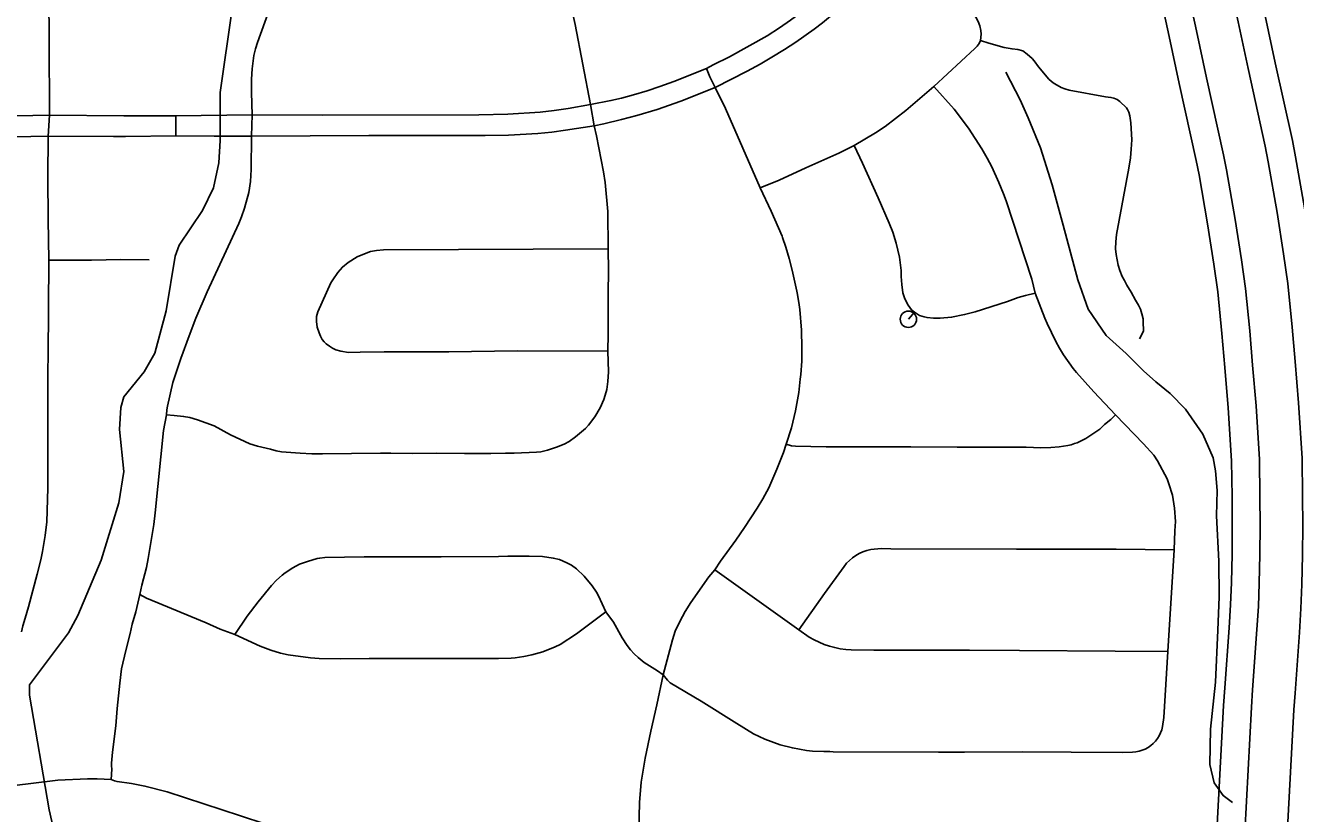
# Model space of a CAD drawing. Extents: x -19 to 366, y -4 to 359.
# Drawn here: x 147.741 to 148.476, y 192.955 to 193.41 of the extents above; entities that cross this region are included whole.
import ezdxf

# ---------------------------------------------------------------- set-up
doc = ezdxf.new("R2010")
doc.units = 0
for name, color, linetype in [('Level 19', 7, 'Continuous'), ('Level 33', 7, 'Continuous'), ('Level 35', 7, 'Continuous'), ('Level 60', 7, 'Continuous')]:
    doc.layers.add(name, color=color, linetype=linetype)

msp = doc.modelspace()

# ---------------------------------------------------------------- linework, layer by layer
at = {"layer": 'Level 19'}
for points in [[(148.49138, 193.02327), (148.49393, 193.05829), (148.49485, 193.07246), (148.49538, 193.08667), (148.49574, 193.10401), (148.49586, 193.12129), (148.49576, 193.13841), (148.49548, 193.16088), (148.49342, 193.1934), (148.49138, 193.21746), (148.48967, 193.2375), (148.48708, 193.26312), (148.48463, 193.28072), (148.48087, 193.30488), (148.47569, 193.33434), (148.47387, 193.34375), (148.46392, 193.3888), (148.45811, 193.41579), (148.45197, 193.4443), (148.45175, 193.44555), (148.44443, 193.47837), (148.43534, 193.51502), (148.41947, 193.58703)], [(148.45077, 193.02623), (148.45331, 193.06109), (148.45418, 193.07454), (148.45468, 193.08785), (148.45503, 193.10457), (148.45514, 193.12131), (148.45504, 193.13804), (148.45478, 193.15934), (148.45281, 193.19039), (148.4508, 193.21401), (148.44913, 193.23373), (148.44665, 193.25826), (148.44434, 193.27477), (148.44069, 193.29822), (148.43565, 193.32694), (148.43399, 193.33548), (148.42414, 193.38012), (148.4183, 193.40722), (148.41201, 193.43644), (148.41182, 193.43754), (148.40479, 193.46904), (148.39569, 193.50573), (148.37961, 193.57869)], [(148.40371, 193.58373), (148.41966, 193.51134), (148.42876, 193.47468), (148.43596, 193.44238), (148.43617, 193.44119), (148.44237, 193.4124), (148.44819, 193.38537), (148.4581, 193.34048), (148.45986, 193.33141), (148.46498, 193.30225), (148.4687, 193.27837), (148.4711, 193.2612), (148.47364, 193.23601), (148.47534, 193.21609), (148.47737, 193.19221), (148.47939, 193.16027), (148.47966, 193.13827), (148.47976, 193.1213), (148.47965, 193.10423), (148.47929, 193.08713), (148.47877, 193.07328), (148.47787, 193.0594), (148.47533, 193.02444)], [(148.36386, 193.57539), (148.38001, 193.50206), (148.38912, 193.46535), (148.39603, 193.43437), (148.39622, 193.43333), (148.40257, 193.40383), (148.40841, 193.37669), (148.41823, 193.3322), (148.41982, 193.32401), (148.42481, 193.29559), (148.42842, 193.27242), (148.43066, 193.25634), (148.4331, 193.23224), (148.43476, 193.21264), (148.43676, 193.1892), (148.43869, 193.15874), (148.43894, 193.1379), (148.43904, 193.12131), (148.43893, 193.10479), (148.43859, 193.08831), (148.4381, 193.07536), (148.43725, 193.0622), (148.43472, 193.0274)], [(148.43472, 193.0274), (148.43406, 193.01714), (148.42824, 192.90838), (148.4281, 192.90435), (148.42462, 192.85374), (148.42099, 192.79885), (148.41822, 192.74008), (148.4164, 192.70163)], [(148.43248, 192.70087), (148.4343, 192.73932), (148.43706, 192.79794), (148.44068, 192.85266), (148.44418, 192.90351), (148.44432, 192.90766), (148.45013, 193.0162), (148.45077, 193.02623)], [(148.47533, 193.02444), (148.47471, 193.01476), (148.46892, 192.90657), (148.46877, 192.90224), (148.46525, 192.851), (148.46164, 192.79655), (148.4589, 192.73816), (148.45707, 192.6997)]]:
    msp.add_lwpolyline(points, dxfattribs=at)
at = {"layer": 'Level 33'}
for points in [[(147.75492, 193.35854), (147.75484, 193.40165), (147.75432, 193.47838), (147.75415, 193.48566), (147.75329, 193.49373), (147.75313, 193.53307)], [(148.13488, 193.38551), (148.13884, 193.3876), (148.14835, 193.39222), (148.17015, 193.40438), (148.17723, 193.40897), (148.18362, 193.41335), (148.19752, 193.42366), (148.2039, 193.42884), (148.21083, 193.43478), (148.21613, 193.4395), (148.22472, 193.44762), (148.23676, 193.45998), (148.24666, 193.47108), (148.25201, 193.47684)], [(148.14004, 193.37449), (148.15845, 193.38385), (148.16593, 193.38794), (148.1727, 193.39189), (148.18012, 193.39648), (148.1866, 193.40074), (148.19727, 193.40824), (148.20202, 193.41178), (148.21357, 193.42148), (148.22079, 193.42716), (148.22471, 193.43081), (148.23084, 193.43699), (148.24433, 193.45104), (148.26034, 193.46839)], [(148.26034, 193.46839), (148.26531, 193.46223), (148.26618, 193.46069), (148.29213, 193.41263), (148.29313, 193.41017), (148.29369, 193.40732), (148.2938, 193.40518), (148.29353, 193.40152)], [(147.8723, 193.3586), (147.87184, 193.37147), (147.87182, 193.37933), (147.87221, 193.38533), (147.87323, 193.39303), (147.87409, 193.39684), (147.87521, 193.40049), (147.88209, 193.41907), (147.88457, 193.42659)], [(148.06796, 193.36456), (148.05904, 193.41087), (148.0571, 193.41957), (148.05574, 193.42454)], [(148.29353, 193.40152), (148.29259, 193.3999), (148.29147, 193.3984), (148.29016, 193.39705), (148.26647, 193.3751)], [(148.29353, 193.40152), (148.29824, 193.40001), (148.30706, 193.39754), (148.31172, 193.39671), (148.3151, 193.39642), (148.31789, 193.39568), (148.32048, 193.39376), (148.32328, 193.39115), (148.32451, 193.38977), (148.32702, 193.38642), (148.33294, 193.37934), (148.33443, 193.37794), (148.33608, 193.37672), (148.33784, 193.3757), (148.34, 193.37454), (148.34228, 193.3736), (148.34462, 193.37289), (148.36575, 193.36903), (148.36884, 193.36867), (148.37055, 193.36825), (148.3724, 193.36748), (148.37409, 193.36638), (148.37778, 193.3627), (148.37854, 193.36175), (148.37918, 193.3601), (148.37976, 193.35807), (148.38047, 193.35409), (148.38091, 193.34414), (148.38062, 193.33877), (148.38009, 193.33383), (148.37913, 193.32777), (148.37201, 193.28951), (148.37164, 193.28533), (148.37155, 193.28114), (148.37186, 193.27796), (148.37238, 193.27482), (148.37311, 193.27172), (148.37406, 193.26867), (148.37546, 193.26519), (148.37674, 193.26286), (148.37801, 193.26011), (148.38052, 193.25619), (148.38303, 193.25147), (148.38486, 193.24867), (148.386, 193.2464), (148.38681, 193.24359), (148.38749, 193.24081), (148.38744, 193.23926), (148.3877, 193.23363), (148.38547, 193.22917)], [(148.06796, 193.36456), (148.07971, 193.36692), (148.08578, 193.36834), (148.09268, 193.37019), (148.10064, 193.37258), (148.10794, 193.37497), (148.11609, 193.37793), (148.13488, 193.38551)], [(148.14004, 193.37449), (148.13694, 193.38063), (148.13488, 193.38551)], [(148.06998, 193.35237), (148.07564, 193.35347), (148.08586, 193.35591), (148.09463, 193.35833), (148.10641, 193.36182), (148.1201, 193.36651), (148.14004, 193.37449)], [(148.1661, 193.31652), (148.14597, 193.36239), (148.14004, 193.37449)], [(148.26647, 193.3751), (148.25017, 193.36107), (148.23834, 193.35194), (148.23279, 193.34822), (148.22032, 193.34094)], [(148.32514, 193.25552), (148.32309, 193.26374), (148.30826, 193.30903), (148.30679, 193.31295), (148.30404, 193.31956), (148.29991, 193.32854), (148.29727, 193.33361), (148.29412, 193.33909), (148.28659, 193.35102), (148.27821, 193.36197), (148.26647, 193.3751)], [(147.8723, 193.3586), (147.91297, 193.35853), (148.00331, 193.35874), (148.0201, 193.35896), (148.0387, 193.36021), (148.04682, 193.36113), (148.05488, 193.36234), (148.06796, 193.36456)], [(148.06998, 193.35237), (148.06796, 193.36456)], [(147.66528, 193.35779), (147.69635, 193.35775), (147.72576, 193.35795), (147.75492, 193.35854)], [(147.75416, 193.34623), (147.75492, 193.35854)], [(147.75492, 193.35854), (147.79806, 193.35812), (147.8281, 193.35808)], [(147.8281, 193.35808), (147.8723, 193.3586)], [(147.82814, 193.34646), (147.8281, 193.35808)], [(147.87184, 193.34626), (147.8723, 193.3586)], [(147.87184, 193.34626), (147.93971, 193.34661), (148.00694, 193.34672), (148.02051, 193.34696), (148.03746, 193.34786), (148.04544, 193.34865), (148.05339, 193.34969), (148.06998, 193.35237)], [(148.07804, 193.28116), (148.07789, 193.30283), (148.07639, 193.31947), (148.07538, 193.32575), (148.07132, 193.34651), (148.06998, 193.35237)], [(147.66564, 193.34576), (147.70053, 193.34564), (147.72393, 193.34573), (147.75416, 193.34623)], [(147.75452, 193.27473), (147.75415, 193.29824), (147.75401, 193.32258), (147.75416, 193.34623)], [(147.75416, 193.34623), (147.7921, 193.34605), (147.79902, 193.34613), (147.82814, 193.34646)], [(147.82264, 193.18528), (147.82284, 193.18817), (147.82317, 193.19025), (147.82627, 193.20391), (147.83097, 193.21773), (147.83584, 193.23084), (147.83972, 193.24105), (147.84609, 193.25627), (147.86459, 193.29589), (147.86611, 193.29962), (147.8678, 193.30469), (147.87026, 193.31372), (147.87125, 193.3201), (147.87166, 193.32697), (147.87184, 193.34626)], [(147.82814, 193.34646), (147.85024, 193.34626), (147.87184, 193.34626)], [(148.22032, 193.34094), (148.21142, 193.33656), (148.1924, 193.32807), (148.17703, 193.32095), (148.1661, 193.31652)], [(148.25517, 193.24458), (148.25355, 193.24595), (148.2516, 193.24857), (148.24969, 193.25222), (148.24859, 193.25577), (148.24785, 193.26057), (148.24757, 193.26517), (148.24756, 193.26864), (148.24662, 193.27643), (148.24472, 193.28441), (148.24275, 193.29082), (148.24068, 193.29601), (148.2342, 193.31066), (148.22514, 193.33079), (148.22032, 193.34094)], [(148.18113, 193.16824), (148.18413, 193.17777), (148.18635, 193.1875), (148.18838, 193.19809), (148.18919, 193.20578), (148.18949, 193.20848), (148.19006, 193.21634), (148.19009, 193.22402), (148.18986, 193.23411), (148.18895, 193.24617), (148.18846, 193.25008), (148.18744, 193.25571), (148.18724, 193.25666), (148.1846, 193.26893), (148.18286, 193.27556), (148.18087, 193.28213), (148.17897, 193.28766), (148.17864, 193.28861), (148.17238, 193.30288), (148.1661, 193.31652)], [(148.07804, 193.28116), (147.9482, 193.28059), (147.94413, 193.28026), (147.9406, 193.27956), (147.93809, 193.27874), (147.93299, 193.27658), (147.92779, 193.27333), (147.92443, 193.27064), (147.92166, 193.26753), (147.9188, 193.26328), (147.91769, 193.26152), (147.91014, 193.24478), (147.90947, 193.24201), (147.90934, 193.23922), (147.90974, 193.23596), (147.91086, 193.23259), (147.9117, 193.23064), (147.91278, 193.22886), (147.91386, 193.22753), (147.9151, 193.22633), (147.91687, 193.22498), (147.91873, 193.22379), (147.92063, 193.22282), (147.92343, 193.22198), (147.92792, 193.22136), (147.93465, 193.22139), (147.94852, 193.22159), (147.98596, 193.22165), (148.02542, 193.22228), (148.07787, 193.222)], [(148.07787, 193.222), (148.07819, 193.23179), (148.0781, 193.25538), (148.07827, 193.26858), (148.07804, 193.28116)], [(147.73874, 193.05979), (147.73951, 193.06328), (147.74094, 193.06773), (147.74278, 193.07434), (147.74788, 193.09313), (147.74995, 193.10138), (147.75101, 193.10631), (147.75257, 193.1154), (147.75353, 193.12344), (147.75402, 193.14283), (147.75401, 193.14389), (147.75396, 193.1653), (147.7541, 193.21122), (147.75415, 193.21894), (147.75452, 193.27473)], [(147.81266, 193.27476), (147.79632, 193.27497), (147.77929, 193.27469), (147.75452, 193.27473)], [(148.32514, 193.25552), (148.31947, 193.25421), (148.31531, 193.25306), (148.30904, 193.25074), (148.29041, 193.24474), (148.2842, 193.2432), (148.27672, 193.24168), (148.2702, 193.24119), (148.26624, 193.24118), (148.26256, 193.24147), (148.26082, 193.24185), (148.25824, 193.24274), (148.25517, 193.24458)], [(148.37158, 193.18517), (148.35899, 193.19853), (148.34897, 193.20965), (148.34702, 193.21206), (148.34146, 193.22), (148.33912, 193.22379), (148.33696, 193.22769), (148.33191, 193.23808), (148.33059, 193.24117), (148.32514, 193.25552)], [(148.25517, 193.24458), (148.25174, 193.24049)], [(148.0704, 193.1841), (148.07342, 193.18925), (148.07555, 193.19402), (148.07645, 193.19658), (148.07732, 193.19994), (148.07796, 193.20451), (148.07829, 193.21019), (148.07787, 193.222)], [(147.80728, 193.08135), (147.80832, 193.08677), (147.811, 193.09693), (147.81205, 193.10215), (147.81525, 193.12191), (147.81609, 193.12869), (147.82094, 193.17618), (147.82264, 193.18528)], [(148.0704, 193.1841), (148.06676, 193.17932), (148.06499, 193.17738), (148.05924, 193.17262), (148.05546, 193.16984), (148.05269, 193.16829), (148.04831, 193.16658), (148.04303, 193.16486), (148.03918, 193.16395), (148.03667, 193.1637), (148.02376, 193.16306), (148.01874, 193.16299), (148.01032, 193.16285), (147.99506, 193.16284), (147.97878, 193.16312), (147.96475, 193.16291), (147.95243, 193.16301), (147.94646, 193.16306), (147.91291, 193.16272), (147.9067, 193.16276), (147.89994, 193.16302), (147.88912, 193.16389), (147.88603, 193.16434), (147.88278, 193.16532), (147.87531, 193.16712), (147.87081, 193.16854), (147.85963, 193.17361), (147.85023, 193.17886), (147.84053, 193.18244), (147.83609, 193.18366), (147.83257, 193.18429), (147.82715, 193.18493), (147.82264, 193.18528)], [(148.37158, 193.18517), (148.36882, 193.18262), (148.36512, 193.17956), (148.36247, 193.17697), (148.35435, 193.1715), (148.34928, 193.16913), (148.34773, 193.16862), (148.34581, 193.16798), (148.34388, 193.16747), (148.33886, 193.16671), (148.33418, 193.16636), (148.32826, 193.16624), (148.31992, 193.16652), (148.31367, 193.16655), (148.30123, 193.16654), (148.28001, 193.16653), (148.25312, 193.16674), (148.20415, 193.1667), (148.18635, 193.16708), (148.18421, 193.16739), (148.18113, 193.16824)], [(148.40551, 193.10726), (148.40582, 193.11819), (148.40614, 193.12349), (148.40569, 193.13123), (148.4044, 193.13883), (148.40245, 193.14536), (148.40139, 193.14823), (148.39585, 193.15867), (148.39364, 193.16194), (148.38771, 193.16851), (148.37158, 193.18517)], [(148.13981, 193.09574), (148.14303, 193.10064), (148.1519, 193.11282), (148.15685, 193.12015), (148.16433, 193.1313), (148.16748, 193.1367), (148.17094, 193.14314), (148.17566, 193.15376), (148.17954, 193.1634), (148.18113, 193.16824)], [(148.40551, 193.10726), (148.37199, 193.10756), (148.36872, 193.10756), (148.31427, 193.10769), (148.24153, 193.10786), (148.23589, 193.10798), (148.22992, 193.10731), (148.22766, 193.10677), (148.22546, 193.10601), (148.22333, 193.10506), (148.2213, 193.10391), (148.2194, 193.10258), (148.21762, 193.10107), (148.21601, 193.09941), (148.21453, 193.0976), (148.20313, 193.08206), (148.18832, 193.06104)], [(148.4018, 193.04843), (148.40551, 193.10726)], [(148.07676, 193.07139), (148.07246, 193.0806), (148.07133, 193.08273), (148.06878, 193.08643), (148.06428, 193.09197), (148.05987, 193.09615), (148.05689, 193.0983), (148.05422, 193.09971), (148.04988, 193.10153), (148.04637, 193.10246), (148.04014, 193.10334), (148.03243, 193.10361), (148.02012, 193.10348), (148.01468, 193.10343), (147.98146, 193.10309), (147.94257, 193.10322), (147.93693, 193.10324), (147.91425, 193.10272), (147.91126, 193.10246), (147.90982, 193.10218), (147.90414, 193.10048), (147.89955, 193.09883), (147.89575, 193.09679), (147.89126, 193.09394), (147.8895, 193.09263), (147.88637, 193.08963), (147.88343, 193.08654), (147.87561, 193.07718), (147.86939, 193.06886), (147.86218, 193.05834)], [(148.10985, 193.03499), (148.11521, 193.05528), (148.11694, 193.06017), (148.11947, 193.06581), (148.12256, 193.07161), (148.12586, 193.07683), (148.13632, 193.09155), (148.13981, 193.09574)], [(148.18832, 193.06104), (148.13981, 193.09574)], [(147.7907, 192.97438), (147.79102, 192.98044), (147.7908, 192.98231), (147.79082, 192.98383), (147.79134, 192.99021), (147.79328, 193.00541), (147.79409, 193.01551), (147.79569, 193.03023), (147.79672, 193.03838), (147.79905, 193.04908), (147.8016, 193.05881), (147.80284, 193.06432), (147.80487, 193.07136), (147.80728, 193.08135)], [(147.86218, 193.05834), (147.8537, 193.06138), (147.84554, 193.06501), (147.81446, 193.07783), (147.8111, 193.07935), (147.80728, 193.08135)], [(148.07676, 193.07139), (148.05969, 193.05864), (148.0503, 193.05258), (148.04753, 193.05115), (148.04037, 193.0483), (148.034, 193.04654), (148.0293, 193.0455), (148.02427, 193.04478), (148.02198, 193.0446), (148.01467, 193.04438), (148.01097, 193.04437), (147.94476, 193.04433), (147.93983, 193.04433), (147.92326, 193.04414), (147.91086, 193.04442), (147.90586, 193.04469), (147.89301, 193.04654), (147.88867, 193.04755), (147.88301, 193.04912), (147.8768, 193.05153), (147.86218, 193.05834)], [(148.10985, 193.03499), (148.10665, 193.03734), (148.09888, 193.04214), (148.09541, 193.04488), (148.09312, 193.04707), (148.09099, 193.04944), (148.08905, 193.05196), (148.08628, 193.05643), (148.08113, 193.06546), (148.07676, 193.07139)], [(148.4018, 193.04843), (148.37136, 193.04863), (148.31602, 193.04899), (148.28701, 193.04918), (148.23168, 193.04912), (148.21867, 193.04946), (148.21547, 193.04966), (148.21228, 193.05006), (148.20914, 193.05067), (148.20603, 193.0515), (148.20299, 193.05253), (148.20004, 193.05376), (148.19716, 193.05518), (148.19439, 193.05679), (148.18832, 193.06104)], [(148.3933, 192.99528), (148.39461, 192.99663), (148.39577, 192.99812), (148.39677, 192.99972), (148.39759, 193.0014), (148.39825, 193.00317), (148.39874, 193.005), (148.39937, 193.01028), (148.4018, 193.04843)], [(148.09389, 192.90992), (148.09477, 192.92017), (148.09581, 192.94465), (148.09631, 192.96117), (148.09719, 192.97297), (148.09954, 192.98685), (148.10277, 193.00247), (148.10634, 193.01759), (148.10985, 193.03499)], [(148.3933, 192.99528), (148.39187, 192.99406), (148.39032, 192.99299), (148.38864, 192.99208), (148.38693, 192.99136), (148.38512, 192.99081), (148.38329, 192.99045), (148.3814, 192.99028), (148.37584, 192.99006), (148.34587, 192.99022), (148.3178, 192.99036), (148.28413, 192.9903), (148.26923, 192.99034), (148.20831, 192.99054), (148.20629, 192.99055), (148.2029, 192.99066), (148.19636, 192.99087), (148.19275, 192.99123), (148.18468, 192.99269), (148.17757, 192.99447), (148.16871, 192.99769), (148.16222, 193.00083), (148.15247, 193.00675), (148.13188, 193.01982), (148.11404, 193.03039), (148.11236, 193.0318), (148.10985, 193.03499)], [(147.7907, 192.97438), (147.78264, 192.97475), (147.77688, 192.97475), (147.75988, 192.97404), (147.7204, 192.96929)], [(147.87962, 192.94878), (147.86551, 192.9535), (147.82296, 192.9673), (147.81017, 192.97061), (147.80242, 192.97211), (147.79405, 192.97326), (147.7925, 192.97367), (147.7907, 192.97438)]]:
    msp.add_lwpolyline(points, dxfattribs=at)
msp.add_circle((148.25174, 193.24049), 0.00473, dxfattribs=at)
at = {"layer": 'Level 35'}
for points in [[(147.86059, 193.41992), (147.85362, 193.3715), (147.85368, 193.34381), (147.85284, 193.33091), (147.84975, 193.31647), (147.84342, 193.30333), (147.82996, 193.28331), (147.82774, 193.27703), (147.82252, 193.24531), (147.81592, 193.22079), (147.80976, 193.21012), (147.79795, 193.19561), (147.7963, 193.18953), (147.79546, 193.17681), (147.79795, 193.15256), (147.79508, 193.13433), (147.78494, 193.10124), (147.77139, 193.06927), (147.76599, 193.05917), (147.74351, 193.02921), (147.74338, 193.02314), (147.75476, 192.95685)], [(148.43924, 192.96115), (148.4337, 192.96513), (148.42856, 192.97259), (148.42599, 192.98316), (148.42655, 193.0035), (148.42937, 193.03074), (148.43079, 193.0608), (148.43139, 193.08), (148.43118, 193.1007), (148.42987, 193.12688), (148.4304, 193.14152), (148.42932, 193.15289), (148.42796, 193.16045), (148.42208, 193.17416), (148.412, 193.1885), (148.40321, 193.19757), (148.39487, 193.20436), (148.38768, 193.21062), (148.37773, 193.2206), (148.36605, 193.23111), (148.35576, 193.2464), (148.34978, 193.26333), (148.34131, 193.29482), (148.33496, 193.3182), (148.32809, 193.33966), (148.32096, 193.35694), (148.31631, 193.36726), (148.30808, 193.38337)], [(147.75476, 192.95685), (147.7583, 192.94171)]]:
    msp.add_lwpolyline(points, dxfattribs=at)
at = {"layer": 'Level 60'}
for points in [[(154.11585, 1.87092), (153.9063, 10.48743), (153.69602, 19.10409), (153.48501, 27.72087), (153.27327, 36.3378), (153.0608, 44.95486), (152.84759, 53.57206), (152.63366, 62.1894), (152.419, 70.80688), (152.20362, 79.42449), (151.98751, 88.04225), (151.77068, 96.66014), (151.55312, 105.27817), (151.33484, 113.89634), (151.11584, 122.51465), (150.89612, 131.13311), (150.67568, 139.7517), (150.45452, 148.37043), (150.23264, 156.98931), (150.01005, 165.60832), (149.78674, 174.22748), (149.56272, 182.84677), (149.33799, 191.46621), (149.11254, 200.0858), (148.88638, 208.70552), (148.65952, 217.32539), (148.43194, 225.9454), (148.20366, 234.56555), (147.97466, 243.18584), (147.74497, 251.80628), (147.51457, 260.42687), (147.28346, 269.04759), (147.05165, 277.66846), (146.81914, 286.28948), (146.58593, 294.91064), (146.35202, 303.53194), (146.11742, 312.15339), (145.88211, 320.77499), (145.64611, 329.39673), (145.40941, 338.01861), (145.17202, 346.64065)], [(0, 189.51617), (7.11214, 189.52059), (14.22427, 189.53386), (21.33637, 189.55597), (28.44845, 189.58693), (35.56048, 189.62672), (42.67245, 189.67537), (49.78436, 189.73285), (56.89619, 189.79918), (64.00793, 189.87436), (71.11958, 189.95838), (78.23111, 190.05124), (85.34253, 190.15294), (92.45381, 190.26349), (99.56495, 190.38288), (106.67593, 190.51112), (113.78675, 190.6482), (120.89739, 190.79412), (128.00785, 190.94888), (135.11811, 191.11248), (142.22816, 191.28493), (149.33799, 191.46621), (156.44759, 191.65634), (163.55694, 191.85531), (170.66605, 192.06312), (177.77489, 192.27977), (184.88345, 192.50526), (191.99173, 192.73959), (199.09971, 192.98276), (206.20739, 193.23477), (213.31474, 193.49561), (220.42177, 193.7653), (227.52845, 194.04382), (234.63479, 194.33118), (241.74076, 194.62738), (248.84635, 194.93241), (255.95157, 195.24628), (263.05638, 195.56898), (270.16079, 195.90052), (277.26478, 196.24089), (284.36834, 196.5901), (291.47147, 196.94814), (298.57414, 197.31501), (305.67635, 197.69072), (312.77809, 198.07525), (319.87934, 198.46862), (326.9801, 198.87082), (334.08035, 199.28185), (341.18009, 199.7017)]]:
    msp.add_spline(points, degree=3, dxfattribs=at)

doc.saveas('drawing.dxf')
